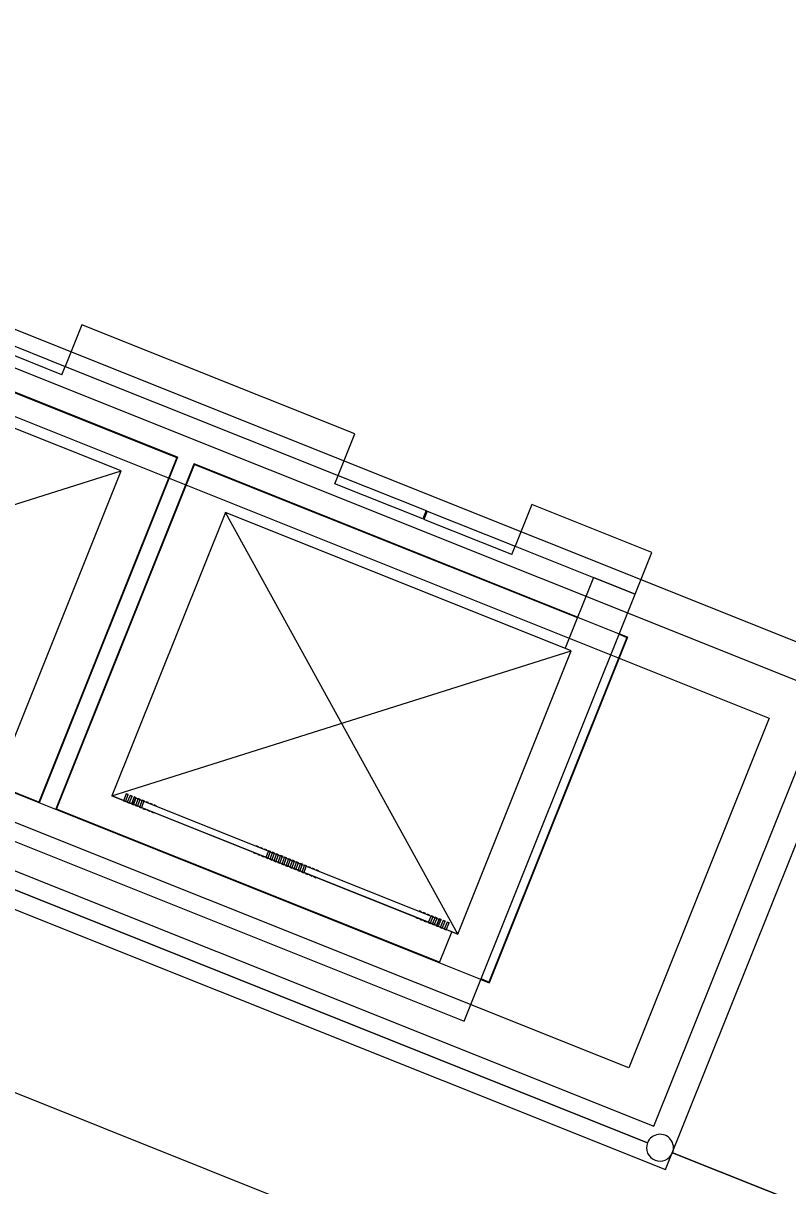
# Model space of a CAD drawing. Extents: x 468143 to 491361, y 1438528 to 1468730.
# Drawn here: x 488426.99 to 488441.19, y 1467373.07 to 1467394.66 of the extents above; entities that cross this region are included whole.
import ezdxf

# ---------------------------------------------------------------- set-up
doc = ezdxf.new("R2010")
doc.units = 0
doc.layers.add('Xreference_dp', color=7, linetype='Continuous')

msp = doc.modelspace()

# ---------------------------------------------------------------- linework, layer by layer
at = {"layer": 'Xreference_dp'}
for p, q in [((488442.634, 1467382.651), (488412.613, 1467394.661)), ((488441.922, 1467382.218), (488412.83, 1467393.857)), ((488441.922, 1467382.218), (488412.83, 1467393.857)), ((488413.294, 1467392.773), (488440.838, 1467381.754)), ((488413.294, 1467392.773), (488440.838, 1467381.754)), ((488421.81, 1467389.82), (488429.856, 1467386.601)), ((488421.81, 1467389.82), (488429.856, 1467386.601)), ((488429.856, 1467386.601), (488421.81, 1467389.82)), ((488421.815, 1467389.807), (488429.843, 1467386.596)), ((488428.812, 1467386.346), (488422.39, 1467388.915)), ((488428.812, 1467386.346), (488422.39, 1467388.915)), ((488426.137, 1467388.942), (488427.771, 1467388.288)), ((488428.081, 1467389.062), (488427.771, 1467388.288)), ((488433.149, 1467387.034), (488428.081, 1467389.062)), ((488391.615, 1467388.89), (488509.512, 1467341.724)), ((488427.709, 1467388.133), (488426.075, 1467388.787)), ((488427.709, 1467388.133), (488427.771, 1467388.288)), ((488427.771, 1467388.288), (488432.839, 1467386.261)), ((488432.839, 1467386.261), (488433.149, 1467387.034)), ((488434.715, 1467377.208), (488410.884, 1467386.742)), ((488429.843, 1467386.596), (488427.281, 1467380.193)), ((488429.856, 1467386.601), (488427.287, 1467380.179)), ((488429.856, 1467386.601), (488427.287, 1467380.179)), ((488427.287, 1467380.179), (488429.856, 1467386.601)), ((488420.285, 1467383.654), (488428.812, 1467386.346)), ((488426.707, 1467381.085), (488428.812, 1467386.346)), ((488426.707, 1467381.085), (488428.812, 1467386.346)), ((488427.597, 1467380.056), (488430.166, 1467386.478)), ((488427.597, 1467380.056), (488430.166, 1467386.478)), ((488430.166, 1467386.478), (488427.597, 1467380.056)), ((488427.61, 1467380.061), (488430.172, 1467386.464)), ((488430.166, 1467386.478), (488438.212, 1467383.258)), ((488430.166, 1467386.478), (488438.212, 1467383.258)), ((488437.284, 1467383.63), (488430.166, 1467386.478)), ((488430.172, 1467386.464), (488437.28, 1467383.62)), ((488409.801, 1467386.277), (488434.405, 1467376.434)), ((488438.238, 1467375.255), (488410.694, 1467386.274)), ((488438.238, 1467375.255), (488410.694, 1467386.274)), ((488432.777, 1467386.106), (488432.839, 1467386.261)), ((488434.412, 1467385.452), (488432.777, 1467386.106)), ((488432.839, 1467386.261), (488434.473, 1467385.607)), ((488409.611, 1467385.81), (488438.703, 1467374.172)), ((488409.611, 1467385.81), (488438.703, 1467374.172)), ((488436.437, 1467385.719), (488436.127, 1467384.945)), ((488438.661, 1467384.829), (488436.437, 1467385.719)), ((488430.746, 1467385.572), (488428.641, 1467380.311)), ((488430.746, 1467385.572), (488428.641, 1467380.311)), ((488435.063, 1467377.742), (488430.746, 1467385.572)), ((488437.168, 1467383.003), (488430.746, 1467385.572)), ((488437.168, 1467383.003), (488430.746, 1467385.572)), ((488434.473, 1467385.607), (488434.412, 1467385.452)), ((488434.493, 1467385.599), (488434.431, 1467385.444)), ((488436.065, 1467384.79), (488434.431, 1467385.444)), ((488434.473, 1467385.607), (488434.493, 1467385.599)), ((488434.493, 1467385.599), (488436.127, 1467384.945)), ((488410.111, 1467385.256), (488438.583, 1467373.865)), ((488438.583, 1467373.865), (488410.111, 1467385.256)), ((488436.065, 1467384.79), (488436.127, 1467384.945)), ((488436.127, 1467384.945), (488438.352, 1467384.055)), ((488438.352, 1467384.055), (488438.661, 1467384.829)), ((488437.578, 1467384.365), (488437.052, 1467383.05)), ((488438.352, 1467384.055), (488437.578, 1467384.365)), ((488435.179, 1467376.125), (488438.352, 1467384.055)), ((488413.928, 1467383.365), (488438.919, 1467373.367)), ((488427.287, 1467380.179), (488419.241, 1467383.399)), ((488427.287, 1467380.179), (488419.241, 1467383.399)), ((488427.281, 1467380.193), (488419.254, 1467383.404)), ((488438.054, 1467383.311), (488438.199, 1467383.253)), ((488438.212, 1467383.258), (488438.058, 1467383.32)), ((488438.199, 1467383.253), (488435.637, 1467376.85)), ((488438.212, 1467383.258), (488435.643, 1467376.837)), ((488438.212, 1467383.258), (488435.643, 1467376.837)), ((488435.643, 1467376.837), (488438.212, 1467383.258)), ((488428.641, 1467380.311), (488437.168, 1467383.003)), ((488435.063, 1467377.742), (488437.168, 1467383.003)), ((488435.063, 1467377.742), (488437.168, 1467383.003)), ((488438.919, 1467373.367), (488442.634, 1467382.651)), ((488438.703, 1467374.172), (488441.922, 1467382.218)), ((488438.703, 1467374.172), (488441.922, 1467382.218)), ((488440.838, 1467381.754), (488438.238, 1467375.255)), ((488440.838, 1467381.754), (488438.238, 1467375.255)), ((488435.063, 1467377.742), (488428.641, 1467380.311)), ((488428.641, 1467380.311), (488429.031, 1467380.155)), ((488428.904, 1467380.348), (488428.852, 1467380.219)), ((488428.904, 1467380.348), (488428.852, 1467380.219)), ((488428.889, 1467380.204), (488428.941, 1467380.333)), ((488428.889, 1467380.204), (488428.941, 1467380.333)), ((488428.941, 1467380.333), (488428.904, 1467380.348)), ((488428.904, 1467380.348), (488428.941, 1467380.333)), ((488428.941, 1467380.333), (488428.904, 1467380.348)), ((488428.904, 1467380.348), (488428.941, 1467380.333)), ((488428.978, 1467380.318), (488428.926, 1467380.189)), ((488428.978, 1467380.318), (488428.926, 1467380.189)), ((488428.963, 1467380.174), (488429.015, 1467380.303)), ((488428.963, 1467380.174), (488429.015, 1467380.303)), ((488429.015, 1467380.303), (488428.978, 1467380.318)), ((488428.978, 1467380.318), (488429.015, 1467380.303)), ((488429.015, 1467380.303), (488428.978, 1467380.318)), ((488428.978, 1467380.318), (488429.015, 1467380.303)), ((488429.052, 1467380.288), (488429.001, 1467380.159)), ((488429.052, 1467380.288), (488429.001, 1467380.159)), ((488429.078, 1467380.271), (488429.031, 1467380.155)), ((488429.038, 1467380.144), (488429.089, 1467380.274)), ((488429.089, 1467380.274), (488429.052, 1467380.288)), ((488429.052, 1467380.288), (488429.089, 1467380.274)), ((488429.089, 1467380.274), (488429.052, 1467380.288)), ((488429.052, 1467380.288), (488429.089, 1467380.274)), ((488429.127, 1467380.259), (488429.075, 1467380.129)), ((488429.078, 1467380.271), (488434.72, 1467378.014)), ((488429.164, 1467380.244), (488429.127, 1467380.259)), ((488429.127, 1467380.259), (488429.164, 1467380.244)), ((488429.164, 1467380.244), (488429.127, 1467380.259)), ((488429.127, 1467380.259), (488429.164, 1467380.244)), ((488435.643, 1467376.837), (488427.597, 1467380.056)), ((488435.643, 1467376.837), (488427.597, 1467380.056)), ((488434.72, 1467377.217), (488427.61, 1467380.061)), ((488428.889, 1467380.204), (488428.852, 1467380.219)), ((488428.852, 1467380.219), (488428.889, 1467380.204)), ((488428.889, 1467380.204), (488428.852, 1467380.219)), ((488428.852, 1467380.219), (488428.889, 1467380.204)), ((488428.963, 1467380.174), (488428.926, 1467380.189)), ((488428.926, 1467380.189), (488428.963, 1467380.174)), ((488428.963, 1467380.174), (488428.926, 1467380.189)), ((488428.926, 1467380.189), (488428.963, 1467380.174)), ((488429.038, 1467380.144), (488429.001, 1467380.159)), ((488429.001, 1467380.159), (488429.038, 1467380.144)), ((488429.038, 1467380.144), (488429.001, 1467380.159)), ((488429.001, 1467380.159), (488429.038, 1467380.144)), ((488434.673, 1467377.898), (488429.031, 1467380.155)), ((488429.112, 1467380.115), (488429.075, 1467380.129)), ((488429.075, 1467380.129), (488429.112, 1467380.115)), ((488429.112, 1467380.115), (488429.075, 1467380.129)), ((488429.075, 1467380.129), (488429.112, 1467380.115)), ((488429.112, 1467380.115), (488429.164, 1467380.244)), ((488429.201, 1467380.229), (488429.149, 1467380.1)), ((488429.186, 1467380.085), (488429.149, 1467380.1)), ((488429.149, 1467380.1), (488429.186, 1467380.085)), ((488429.186, 1467380.085), (488429.149, 1467380.1)), ((488429.149, 1467380.1), (488429.186, 1467380.085)), ((488429.186, 1467380.085), (488429.238, 1467380.214)), ((488429.238, 1467380.214), (488429.201, 1467380.229)), ((488429.201, 1467380.229), (488429.238, 1467380.214)), ((488429.238, 1467380.214), (488429.201, 1467380.229)), ((488429.201, 1467380.229), (488429.238, 1467380.214)), ((488429.261, 1467380.055), (488429.223, 1467380.07)), ((488429.223, 1467380.07), (488429.261, 1467380.055)), ((488429.312, 1467380.184), (488429.275, 1467380.199)), ((488429.275, 1467380.199), (488429.312, 1467380.184)), ((488429.335, 1467380.025), (488429.298, 1467380.04)), ((488429.298, 1467380.04), (488429.335, 1467380.025)), ((488429.386, 1467380.155), (488429.349, 1467380.17)), ((488429.349, 1467380.17), (488429.386, 1467380.155)), ((488429.424, 1467380.14), (488429.461, 1467380.125)), ((488429.461, 1467380.125), (488429.424, 1467380.14)), ((488429.372, 1467380.011), (488429.409, 1467379.996)), ((488429.409, 1467379.996), (488429.372, 1467380.011)), ((488431.311, 1467379.235), (488431.274, 1467379.25)), ((488431.274, 1467379.25), (488431.311, 1467379.235)), ((488431.363, 1467379.364), (488431.325, 1467379.379)), ((488431.325, 1467379.379), (488431.363, 1467379.364)), ((488431.348, 1467379.22), (488431.385, 1467379.205)), ((488431.385, 1467379.205), (488431.348, 1467379.22)), ((488431.4, 1467379.349), (488431.437, 1467379.334)), ((488431.437, 1467379.334), (488431.4, 1467379.349)), ((488431.422, 1467379.19), (488431.459, 1467379.176)), ((488431.459, 1467379.176), (488431.422, 1467379.19)), ((488431.474, 1467379.32), (488431.511, 1467379.305)), ((488431.511, 1467379.305), (488431.474, 1467379.32)), ((488431.548, 1467379.29), (488431.497, 1467379.161)), ((488431.534, 1467379.146), (488431.585, 1467379.275)), ((488431.585, 1467379.275), (488431.548, 1467379.29)), ((488431.548, 1467379.29), (488431.585, 1467379.275)), ((488431.585, 1467379.275), (488431.548, 1467379.29)), ((488431.548, 1467379.29), (488431.585, 1467379.275)), ((488431.623, 1467379.26), (488431.571, 1467379.131)), ((488431.608, 1467379.116), (488431.66, 1467379.245)), ((488431.623, 1467379.26), (488431.66, 1467379.245)), ((488431.66, 1467379.245), (488431.623, 1467379.26)), ((488431.623, 1467379.26), (488431.66, 1467379.245)), ((488431.66, 1467379.245), (488431.623, 1467379.26)), ((488431.697, 1467379.23), (488431.645, 1467379.101)), ((488431.682, 1467379.086), (488431.734, 1467379.216)), ((488431.697, 1467379.23), (488431.734, 1467379.216)), ((488431.734, 1467379.216), (488431.697, 1467379.23)), ((488431.697, 1467379.23), (488431.734, 1467379.216)), ((488431.734, 1467379.216), (488431.697, 1467379.23)), ((488431.771, 1467379.201), (488431.719, 1467379.072)), ((488431.757, 1467379.057), (488431.808, 1467379.186)), ((488431.771, 1467379.201), (488431.808, 1467379.186)), ((488431.808, 1467379.186), (488431.771, 1467379.201)), ((488431.771, 1467379.201), (488431.808, 1467379.186)), ((488431.808, 1467379.186), (488431.771, 1467379.201)), ((488431.534, 1467379.146), (488431.497, 1467379.161)), ((488431.497, 1467379.161), (488431.534, 1467379.146)), ((488431.534, 1467379.146), (488431.497, 1467379.161)), ((488431.497, 1467379.161), (488431.534, 1467379.146)), ((488431.571, 1467379.131), (488431.608, 1467379.116)), ((488431.608, 1467379.116), (488431.571, 1467379.131)), ((488431.571, 1467379.131), (488431.608, 1467379.116)), ((488431.608, 1467379.116), (488431.571, 1467379.131)), ((488431.645, 1467379.101), (488431.682, 1467379.086)), ((488431.682, 1467379.086), (488431.645, 1467379.101)), ((488431.645, 1467379.101), (488431.682, 1467379.086)), ((488431.682, 1467379.086), (488431.645, 1467379.101)), ((488431.719, 1467379.072), (488431.757, 1467379.057)), ((488431.757, 1467379.057), (488431.719, 1467379.072)), ((488431.719, 1467379.072), (488431.757, 1467379.057)), ((488431.757, 1467379.057), (488431.719, 1467379.072)), ((488431.845, 1467379.171), (488431.794, 1467379.042)), ((488431.794, 1467379.042), (488431.831, 1467379.027)), ((488431.831, 1467379.027), (488431.794, 1467379.042)), ((488431.794, 1467379.042), (488431.831, 1467379.027)), ((488431.831, 1467379.027), (488431.794, 1467379.042)), ((488431.831, 1467379.027), (488431.882, 1467379.156)), ((488431.845, 1467379.171), (488431.882, 1467379.156)), ((488431.882, 1467379.156), (488431.845, 1467379.171)), ((488431.845, 1467379.171), (488431.882, 1467379.156)), ((488431.882, 1467379.156), (488431.845, 1467379.171)), ((488431.92, 1467379.141), (488431.868, 1467379.012)), ((488431.868, 1467379.012), (488431.905, 1467378.997)), ((488431.905, 1467378.997), (488431.868, 1467379.012)), ((488431.868, 1467379.012), (488431.905, 1467378.997)), ((488431.905, 1467378.997), (488431.868, 1467379.012)), ((488431.905, 1467378.997), (488431.957, 1467379.126)), ((488431.92, 1467379.141), (488431.957, 1467379.126)), ((488431.957, 1467379.126), (488431.92, 1467379.141)), ((488431.92, 1467379.141), (488431.957, 1467379.126)), ((488431.957, 1467379.126), (488431.92, 1467379.141)), ((488431.994, 1467379.112), (488431.942, 1467378.982)), ((488431.942, 1467378.982), (488431.979, 1467378.968)), ((488431.979, 1467378.968), (488431.942, 1467378.982)), ((488431.942, 1467378.982), (488431.979, 1467378.968)), ((488431.979, 1467378.968), (488431.942, 1467378.982)), ((488431.979, 1467378.968), (488432.031, 1467379.097)), ((488431.994, 1467379.112), (488432.031, 1467379.097)), ((488432.031, 1467379.097), (488431.994, 1467379.112)), ((488431.994, 1467379.112), (488432.031, 1467379.097)), ((488432.031, 1467379.097), (488431.994, 1467379.112)), ((488432.068, 1467379.082), (488432.016, 1467378.953)), ((488432.054, 1467378.938), (488432.105, 1467379.067)), ((488432.068, 1467379.082), (488432.105, 1467379.067)), ((488432.105, 1467379.067), (488432.068, 1467379.082)), ((488432.068, 1467379.082), (488432.105, 1467379.067)), ((488432.105, 1467379.067), (488432.068, 1467379.082)), ((488432.142, 1467379.052), (488432.091, 1467378.923)), ((488432.128, 1467378.908), (488432.18, 1467379.037)), ((488432.142, 1467379.052), (488432.18, 1467379.037)), ((488432.18, 1467379.037), (488432.142, 1467379.052)), ((488432.142, 1467379.052), (488432.18, 1467379.037)), ((488432.18, 1467379.037), (488432.142, 1467379.052)), ((488432.217, 1467379.022), (488432.165, 1467378.893)), ((488432.202, 1467378.878), (488432.254, 1467379.008)), ((488432.217, 1467379.022), (488432.254, 1467379.008)), ((488432.254, 1467379.008), (488432.217, 1467379.022)), ((488432.217, 1467379.022), (488432.254, 1467379.008)), ((488432.254, 1467379.008), (488432.217, 1467379.022)), ((488432.291, 1467378.993), (488432.328, 1467378.978)), ((488432.328, 1467378.978), (488432.291, 1467378.993)), ((488432.365, 1467378.963), (488432.402, 1467378.948)), ((488432.402, 1467378.948), (488432.365, 1467378.963)), ((488432.016, 1467378.953), (488432.054, 1467378.938)), ((488432.054, 1467378.938), (488432.016, 1467378.953)), ((488432.016, 1467378.953), (488432.054, 1467378.938)), ((488432.054, 1467378.938), (488432.016, 1467378.953)), ((488432.091, 1467378.923), (488432.128, 1467378.908)), ((488432.128, 1467378.908), (488432.091, 1467378.923)), ((488432.091, 1467378.923), (488432.128, 1467378.908)), ((488432.128, 1467378.908), (488432.091, 1467378.923)), ((488432.165, 1467378.893), (488432.202, 1467378.878)), ((488432.202, 1467378.878), (488432.165, 1467378.893)), ((488432.165, 1467378.893), (488432.202, 1467378.878)), ((488432.202, 1467378.878), (488432.165, 1467378.893)), ((488432.239, 1467378.863), (488432.276, 1467378.849)), ((488432.276, 1467378.849), (488432.239, 1467378.863)), ((488432.314, 1467378.834), (488432.351, 1467378.819)), ((488432.351, 1467378.819), (488432.314, 1467378.834)), ((488432.388, 1467378.804), (488432.425, 1467378.789)), ((488432.425, 1467378.789), (488432.388, 1467378.804)), ((488432.44, 1467378.933), (488432.477, 1467378.918)), ((488432.477, 1467378.918), (488432.44, 1467378.933)), ((488434.378, 1467378.158), (488434.341, 1467378.172)), ((488434.341, 1467378.172), (488434.378, 1467378.158)), ((488434.416, 1467378.143), (488434.453, 1467378.128)), ((488434.453, 1467378.128), (488434.416, 1467378.143)), ((488434.49, 1467378.113), (488434.527, 1467378.098)), ((488434.527, 1467378.098), (488434.49, 1467378.113)), ((488434.327, 1467378.028), (488434.29, 1467378.043)), ((488434.29, 1467378.043), (488434.327, 1467378.028)), ((488434.364, 1467378.014), (488434.401, 1467377.999)), ((488434.401, 1467377.999), (488434.364, 1467378.014)), ((488434.438, 1467377.984), (488434.475, 1467377.969)), ((488434.475, 1467377.969), (488434.438, 1467377.984)), ((488434.564, 1467378.083), (488434.512, 1467377.954)), ((488434.512, 1467377.954), (488434.55, 1467377.939)), ((488434.55, 1467377.939), (488434.512, 1467377.954)), ((488434.512, 1467377.954), (488434.55, 1467377.939)), ((488434.55, 1467377.939), (488434.512, 1467377.954)), ((488434.55, 1467377.939), (488434.601, 1467378.068)), ((488434.564, 1467378.083), (488434.601, 1467378.068)), ((488434.601, 1467378.068), (488434.564, 1467378.083)), ((488434.564, 1467378.083), (488434.601, 1467378.068)), ((488434.601, 1467378.068), (488434.564, 1467378.083)), ((488434.638, 1467378.054), (488434.587, 1467377.924)), ((488434.587, 1467377.924), (488434.624, 1467377.91)), ((488434.624, 1467377.91), (488434.587, 1467377.924)), ((488434.587, 1467377.924), (488434.624, 1467377.91)), ((488434.624, 1467377.91), (488434.587, 1467377.924)), ((488434.624, 1467377.91), (488434.676, 1467378.039)), ((488434.638, 1467378.054), (488434.676, 1467378.039)), ((488434.676, 1467378.039), (488434.638, 1467378.054)), ((488434.638, 1467378.054), (488434.676, 1467378.039)), ((488434.676, 1467378.039), (488434.638, 1467378.054)), ((488434.713, 1467378.024), (488434.661, 1467377.895)), ((488434.661, 1467377.895), (488434.698, 1467377.88)), ((488434.698, 1467377.88), (488434.661, 1467377.895)), ((488434.661, 1467377.895), (488434.698, 1467377.88)), ((488434.698, 1467377.88), (488434.661, 1467377.895)), ((488434.673, 1467377.898), (488434.72, 1467378.014)), ((488434.673, 1467377.898), (488435.063, 1467377.742)), ((488434.698, 1467377.88), (488434.75, 1467378.009)), ((488434.698, 1467377.88), (488434.75, 1467378.009)), ((488434.713, 1467378.024), (488434.75, 1467378.009)), ((488434.75, 1467378.009), (488434.713, 1467378.024)), ((488434.713, 1467378.024), (488434.75, 1467378.009)), ((488434.75, 1467378.009), (488434.713, 1467378.024)), ((488434.787, 1467377.994), (488434.735, 1467377.865)), ((488434.787, 1467377.994), (488434.735, 1467377.865)), ((488434.772, 1467377.85), (488434.824, 1467377.979)), ((488434.772, 1467377.85), (488434.824, 1467377.979)), ((488434.787, 1467377.994), (488434.824, 1467377.979)), ((488434.824, 1467377.979), (488434.787, 1467377.994)), ((488434.787, 1467377.994), (488434.824, 1467377.979)), ((488434.824, 1467377.979), (488434.787, 1467377.994)), ((488434.861, 1467377.964), (488434.81, 1467377.835)), ((488434.861, 1467377.964), (488434.81, 1467377.835)), ((488434.847, 1467377.82), (488434.898, 1467377.95)), ((488434.847, 1467377.82), (488434.898, 1467377.95)), ((488434.861, 1467377.964), (488434.898, 1467377.95)), ((488434.898, 1467377.95), (488434.861, 1467377.964)), ((488434.861, 1467377.964), (488434.898, 1467377.95)), ((488434.898, 1467377.95), (488434.861, 1467377.964)), ((488434.947, 1467377.788), (488434.715, 1467377.208)), ((488434.735, 1467377.865), (488434.772, 1467377.85)), ((488434.772, 1467377.85), (488434.735, 1467377.865)), ((488434.735, 1467377.865), (488434.772, 1467377.85)), ((488434.772, 1467377.85), (488434.735, 1467377.865)), ((488434.81, 1467377.835), (488434.847, 1467377.82)), ((488434.847, 1467377.82), (488434.81, 1467377.835)), ((488434.81, 1467377.835), (488434.847, 1467377.82)), ((488434.847, 1467377.82), (488434.81, 1467377.835)), ((488435.489, 1467376.898), (488435.643, 1467376.837)), ((488435.637, 1467376.85), (488435.492, 1467376.908)), ((488434.405, 1467376.434), (488435.179, 1467376.125)), ((488439.048, 1467373.68), (488443.226, 1467372.008)), ((488443.226, 1467372.008), (488439.048, 1467373.68))]:
    msp.add_line(p, q, dxfattribs=at)
for start, end in [(338.1955, 158.1955), (158.1955, 338.1955)]:
    msp.add_arc((488438.815, 1467373.772), 0.25, start, end, dxfattribs=at)

doc.saveas('drawing.dxf')
